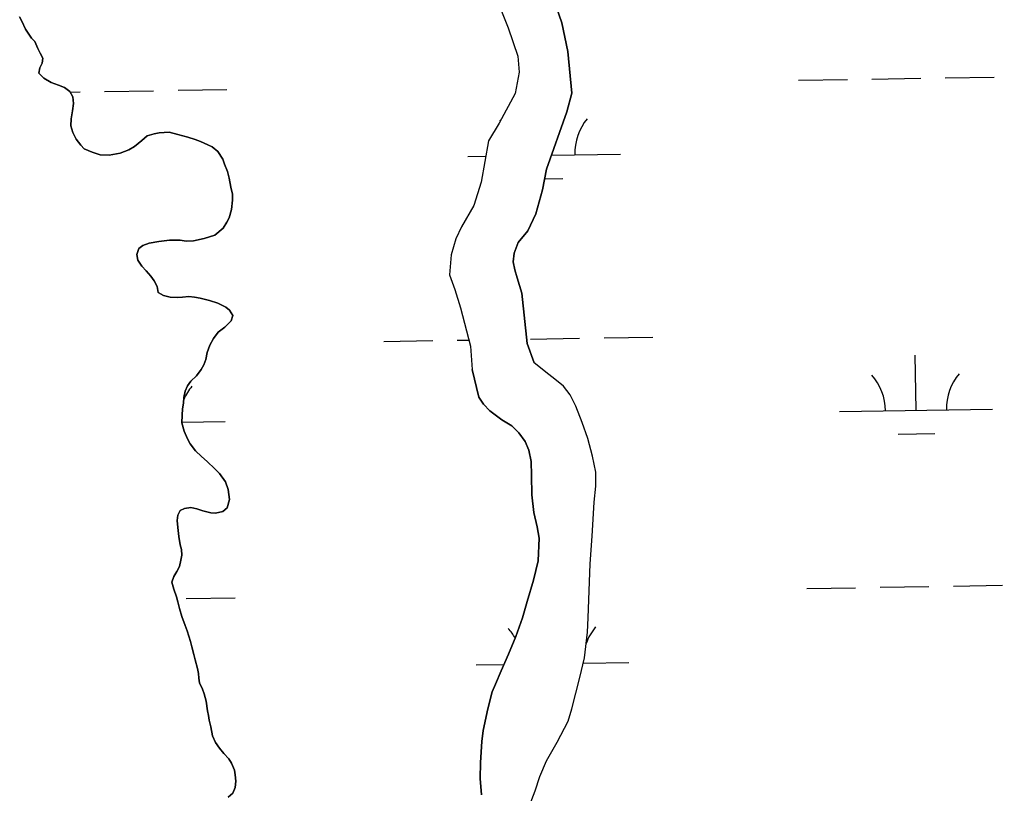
# Model space of a CAD drawing. Extents: x 3855477 to 3893699, y 299188 to 325115.
# Drawn here: x 3863916 to 3864559, y 318511 to 319017 of the extents above; entities that cross this region are included whole.
import ezdxf

# ---------------------------------------------------------------- set-up
doc = ezdxf.new("R2010")
doc.units = 0
doc.layers.add('V-TOPO-SHOR', color=7, linetype='Continuous')
doc.layers.add('V-WETL-SWMP', color=7, linetype='Continuous')

msp = doc.modelspace()

# ---------------------------------------------------------------- linework, layer by layer
at = {"layer": 'V-TOPO-SHOR'}
for points in [[(3864225.76, 319036.09), (3864235.57, 319011.42), (3864241.76, 318993.06), (3864242.75, 318982.58), (3864240.05, 318968.46), (3864229.48, 318949.14), (3864222.61, 318937.65), (3864217.75, 318910.45), (3864212.95, 318895.29), (3864205.02, 318881.2), (3864201.31, 318873.36), (3864198.12, 318862.9), (3864197, 318849.82), (3864200.61, 318840.37), (3864204.21, 318828.31), (3864210.88, 318803.14), (3864211.85, 318787.95)], [(3864265.32, 319030), (3864270.48, 319014.78), (3864274.56, 318995.91), (3864277.03, 318968.66), (3864273.83, 318956.64), (3864260.53, 318919.01), (3864257.84, 318905.4), (3864253.56, 318889.72), (3864248.27, 318878.75), (3864241.94, 318870.93), (3864239.29, 318864.14), (3864238.73, 318858.38), (3864239.75, 318853.14), (3864241.3, 318847.89), (3864244.38, 318837.92), (3864247.87, 318804.91), (3864252.52, 318792.32)], [(3863915.89, 319018.6), (3863917.29, 319015.87), (3863919.81, 319010.7), (3863921.36, 319007.97), (3863923.61, 319004.8), (3863925.73, 319002.49), (3863927.69, 318997.9), (3863929.37, 318994.88), (3863931.05, 318991.57), (3863930.73, 318988.43), (3863929.13, 318985.3), (3863928.38, 318981.74), (3863931.63, 318978.56), (3863936.46, 318975.65), (3863941.3, 318973.89), (3863945.15, 318972.42), (3863948.69, 318969.81), (3863950.66, 318966.36), (3863951.18, 318961.92), (3863950.42, 318957.21), (3863949.65, 318951.93), (3863949.32, 318947.36), (3863950.7, 318942.92), (3863952.8, 318938.61), (3863955.9, 318934.72), (3863958.17, 318932.26), (3863963.29, 318930.07), (3863968.56, 318928.44), (3863974.42, 318928.24), (3863981.58, 318929.59), (3863984.45, 318930.56), (3863987.32, 318931.68), (3863991.06, 318933.93), (3863995.81, 318937.74), (3863999.27, 318940.85), (3864003.86, 318942.23), (3864007.15, 318942.76), (3864013.73, 318943.12), (3864019.29, 318941.64), (3864025.99, 318939.85), (3864030.69, 318938.52), (3864034.11, 318937.2), (3864038.95, 318935), (3864041.93, 318933.54), (3864045.48, 318930.65), (3864048.85, 318925.47), (3864049.96, 318922.31), (3864051.77, 318917.43), (3864053.01, 318913.13), (3864054.1, 318907.26), (3864055.19, 318902.68), (3864055.15, 318898.68), (3864054.37, 318892.54), (3864053.03, 318887.12), (3864051.43, 318884.28), (3864048.96, 318880.45), (3864043.62, 318875.93), (3864036.6, 318873.71), (3864029.58, 318872.21), (3864024.72, 318871.98), (3864020.86, 318872.45), (3864014, 318872.52), (3864006.85, 318871.73), (3864000.69, 318870.51), (3863996.39, 318869.13), (3863993.94, 318867.01), (3863992.61, 318863.16), (3863993.29, 318859.44), (3863995.82, 318855.55), (3863998.65, 318852.38), (3864001.75, 318848.92), (3864003.87, 318845.9), (3864005.83, 318842.3)], [(3864005.83, 318842.3), (3864006.5, 318838.29), (3864009.92, 318836.4), (3864014.33, 318835.21), (3864018.91, 318835.02), (3864022.48, 318835.27), (3864026.49, 318835.66), (3864030.34, 318835.33), (3864034.05, 318834.58), (3864040.04, 318833.09), (3864045.45, 318831.32), (3864050.71, 318828.69), (3864053.26, 318826.8), (3864055.37, 318823.21), (3864054.33, 318819.79), (3864050.15, 318815.69), (3864045.83, 318812.3), (3864042.78, 318808.19), (3864040.31, 318803.78), (3864038.54, 318798.94), (3864037.64, 318794.52), (3864036.31, 318790.96), (3864034.71, 318787.98), (3864031.52, 318783.87), (3864027.92, 318780.33), (3864025.6, 318777.21), (3864024.13, 318773.8), (3864023.38, 318769.66), (3864023.05, 318765.8), (3864022.44, 318762.24), (3864022.11, 318758.1), (3864021.92, 318753.09), (3864023.58, 318747.65), (3864025.67, 318742.48), (3864027.49, 318739.32), (3864031.02, 318734.71), (3864034.84, 318730.95), (3864038.66, 318727.62), (3864043.47, 318723), (3864046.58, 318719.83), (3864050.53, 318714.5), (3864052.2, 318709.48), (3864053.13, 318702.89), (3864051.64, 318697.33), (3864048.76, 318695.08), (3864044.03, 318693.98), (3864041.03, 318694.16), (3864035.76, 318695.5), (3864031.77, 318696.68), (3864027.92, 318697.58), (3864023.77, 318697.05), (3864020.9, 318695.65), (3864019.29, 318692.66), (3864018.83, 318689.1), (3864019.35, 318684.52), (3864020, 318678.65), (3864020.95, 318673.21), (3864021.78, 318670.06), (3864022.02, 318666.34), (3864021.27, 318663.06), (3864020.37, 318658.92), (3864018.63, 318655.8), (3864016.73, 318652.53), (3864015.55, 318648.68), (3864016.79, 318644.24), (3864018.6, 318639.22), (3864019.42, 318635.78), (3864020.38, 318631.48), (3864022.04, 318626.18), (3864024.12, 318620.3), (3864025.37, 318616.85), (3864027.58, 318609.83), (3864028.55, 318606.53), (3864029.79, 318601.51), (3864030.61, 318597.93), (3864032.26, 318592.2), (3864032.94, 318589.05), (3864033.2, 318585.9), (3864033.45, 318582.9), (3864035.55, 318578.73), (3864036.52, 318575.72), (3864037.9, 318570.85), (3864038.84, 318564.54), (3864039.52, 318561.54), (3864039.92, 318558.39), (3864041.02, 318554.09), (3864042.1, 318548.22), (3864044.05, 318543.91), (3864046.59, 318540.17), (3864049.41, 318536.71), (3864052.66, 318533.1), (3864054.49, 318530.37), (3864056.44, 318525.78), (3864056.98, 318522.77), (3864057.23, 318518.62), (3864056.9, 318514.48), (3864055.29, 318510.64), (3864052.4, 318507.95)], [(3864249.14, 318501.83), (3864253.06, 318512.11), (3864256.18, 318521.61), (3864260.57, 318531.73), (3864267.52, 318544.04), (3864274.66, 318557.79), (3864277.12, 318565.86), (3864282.41, 318586.29), (3864285.4, 318599.13), (3864287.32, 318615.94), (3864287.74, 318625.46), (3864289.21, 318660.71), (3864290.35, 318678.8), (3864291.7, 318701.02), (3864292.76, 318711.65), (3864292.85, 318720.7), (3864290.74, 318731.2), (3864287.52, 318742.83), (3864283.98, 318753.19), (3864279.64, 318763.87), (3864276.07, 318771.37), (3864271.68, 318776.98), (3864266.01, 318781.64), (3864262.07, 318784.54), (3864252.52, 318792.32)], [(3864217.94, 318509.62), (3864217.25, 318520.27), (3864217.36, 318530.74), (3864218.3, 318544.55), (3864219.01, 318551.69), (3864222.17, 318565.95), (3864224.98, 318576.88), (3864227.1, 318581.94), (3864230.84, 318590.64), (3864235.72, 318601.7), (3864240.45, 318613.09), (3864244.86, 318625.43), (3864247.99, 318636.2), (3864251.94, 318649.97), (3864255.09, 318662.65), (3864255.72, 318677.57), (3864254.37, 318684.89), (3864252.24, 318694.44), (3864250.93, 318705.89), (3864250.75, 318718.59), (3864250.52, 318727.81), (3864249.01, 318735.12), (3864246.69, 318740.87), (3864242.46, 318746.47), (3864237.9, 318750.97), (3864231.43, 318755), (3864223.55, 318760.8), (3864219.31, 318765.13), (3864216.34, 318769.77), (3864211.85, 318787.95)]]:
    msp.add_lwpolyline(points, dxfattribs=at)
at = {"layer": 'V-WETL-SWMP'}
for p, q in [((3864425.34, 318977.23), (3864457.34, 318977.75)), ((3864473.33, 318978.01), (3864505.33, 318978.54)), ((3864521.33, 318978.8), (3864553.32, 318979.32)), ((3863948.88, 318969.47), (3863955.49, 318969.58)), ((3863971.49, 318969.84), (3864003.49, 318970.36)), ((3864019.49, 318970.62), (3864051.48, 318971.14)), ((3864209.06, 318927.27), (3864220.79, 318927.46)), ((3864263.77, 318928.16), (3864309.05, 318928.9)), ((3864259.27, 318912.66), (3864271.3, 318912.85)), ((3864250.17, 318807.86), (3864282.16, 318808.38)), ((3864298.16, 318808.64), (3864330.16, 318809.16)), ((3864154.18, 318806.29), (3864186.18, 318806.81)), ((3864202.17, 318807.07), (3864209.81, 318807.2)), ((3864502.28, 318761.21), (3864501.69, 318797.21)), ((3864452.28, 318760.4), (3864552.27, 318762.03)), ((3864021.93, 318753.39), (3864050.43, 318753.85)), ((3864490.53, 318745.59), (3864514.53, 318745.98)), ((3864526.75, 318646.17), (3864558.74, 318646.69)), ((3864430.76, 318644.6), (3864462.75, 318645.12)), ((3864478.75, 318645.38), (3864510.75, 318645.9)), ((3864024.9, 318637.99), (3864056.9, 318638.51)), ((3864284.62, 318595.78), (3864314.47, 318596.27)), ((3864214.48, 318594.64), (3864232.74, 318594.94))]:
    msp.add_line(p, q, dxfattribs=at)
for points in [[(3864225.76, 319036.09), (3864235.57, 319011.42), (3864241.76, 318993.06), (3864242.75, 318982.58), (3864240.05, 318968.46), (3864229.48, 318949.14), (3864222.61, 318937.66), (3864217.75, 318910.45), (3864212.95, 318895.29), (3864205.02, 318881.19), (3864201.31, 318873.36), (3864198.12, 318862.9), (3864197, 318849.82), (3864200.61, 318840.37), (3864204.21, 318828.31), (3864210.89, 318803.14), (3864211.85, 318787.95), (3864216.34, 318769.77), (3864219.31, 318765.13), (3864223.55, 318760.8), (3864231.43, 318755), (3864237.9, 318750.96), (3864242.46, 318746.47), (3864246.69, 318740.87), (3864249.01, 318735.13), (3864250.52, 318727.8), (3864250.75, 318718.59), (3864250.93, 318705.89), (3864252.24, 318694.44), (3864254.37, 318684.89), (3864255.72, 318677.57), (3864255.09, 318662.65), (3864251.94, 318649.97), (3864247.99, 318636.2), (3864244.86, 318625.43), (3864240.45, 318613.09), (3864235.72, 318601.7), (3864230.84, 318590.64), (3864227.1, 318581.94), (3864224.98, 318576.88), (3864222.17, 318565.95), (3864219.01, 318551.69), (3864218.3, 318544.55), (3864217.36, 318530.74), (3864217.25, 318520.27)], [(3864249.14, 318501.83), (3864253.06, 318512.11), (3864256.18, 318521.61), (3864260.57, 318531.73), (3864267.52, 318544.04), (3864274.65, 318557.79), (3864277.12, 318565.86), (3864282.41, 318586.29), (3864285.4, 318599.12), (3864287.32, 318615.94), (3864287.74, 318625.46), (3864289.21, 318660.71), (3864290.35, 318678.8), (3864291.7, 318701.02), (3864292.76, 318711.65), (3864292.85, 318720.7), (3864290.74, 318731.2), (3864287.52, 318742.83), (3864283.98, 318753.19), (3864279.64, 318763.87), (3864276.06, 318771.37), (3864271.68, 318776.98), (3864266.01, 318781.64), (3864262.07, 318784.54), (3864252.52, 318792.32), (3864247.87, 318804.92), (3864244.38, 318837.92), (3864241.3, 318847.89), (3864239.75, 318853.14), (3864238.73, 318858.38), (3864239.29, 318864.14), (3864241.94, 318870.93), (3864248.27, 318878.75), (3864253.56, 318889.72), (3864257.84, 318905.41), (3864260.53, 318919.01), (3864273.83, 318956.64), (3864277.03, 318968.66), (3864274.56, 318995.91), (3864270.47, 319014.78), (3864265.32, 319030)], [(3864014, 318872.52), (3864020.86, 318872.45), (3864024.72, 318871.98), (3864029.58, 318872.21), (3864036.6, 318873.71), (3864043.62, 318875.93), (3864048.96, 318880.45), (3864051.43, 318884.28), (3864053.03, 318887.12), (3864054.37, 318892.54), (3864055.15, 318898.68), (3864055.19, 318902.68), (3864054.1, 318907.26), (3864053.01, 318913.13), (3864051.77, 318917.43), (3864049.96, 318922.31), (3864048.85, 318925.47), (3864045.48, 318930.65), (3864041.93, 318933.54), (3864038.95, 318935), (3864034.11, 318937.2), (3864030.69, 318938.52), (3864025.99, 318939.85), (3864019.29, 318941.64), (3864013.73, 318943.12), (3864007.15, 318942.76), (3864003.86, 318942.23), (3863999.27, 318940.84), (3863995.81, 318937.73), (3863991.06, 318933.93), (3863987.32, 318931.68), (3863984.45, 318930.56), (3863981.58, 318929.59), (3863974.42, 318928.24), (3863968.56, 318928.44), (3863963.29, 318930.07), (3863958.17, 318932.26), (3863955.9, 318934.72), (3863952.8, 318938.61), (3863950.7, 318942.92), (3863949.32, 318947.36), (3863949.65, 318951.93), (3863950.42, 318957.21), (3863951.18, 318961.92), (3863950.66, 318966.36), (3863948.69, 318969.81), (3863945.15, 318972.42), (3863941.3, 318973.89), (3863936.46, 318975.65), (3863931.63, 318978.56), (3863928.38, 318981.74), (3863929.13, 318985.3), (3863930.73, 318988.43), (3863931.05, 318991.57), (3863929.37, 318994.88), (3863927.69, 318997.9), (3863925.73, 319002.49), (3863923.61, 319004.8), (3863921.36, 319007.97), (3863919.81, 319010.7), (3863917.29, 319015.87), (3863915.89, 319018.6)], [(3864049.41, 318536.71), (3864046.59, 318540.17), (3864044.05, 318543.91), (3864042.1, 318548.22), (3864041.02, 318554.09), (3864039.92, 318558.39), (3864039.52, 318561.54), (3864038.84, 318564.55), (3864037.9, 318570.84), (3864036.52, 318575.72), (3864035.55, 318578.73), (3864033.45, 318582.9), (3864033.2, 318585.9), (3864032.94, 318589.05), (3864032.26, 318592.2), (3864030.61, 318597.93), (3864029.79, 318601.51), (3864028.55, 318606.53), (3864027.58, 318609.83), (3864025.37, 318616.85), (3864024.12, 318620.29), (3864022.04, 318626.18), (3864020.38, 318631.48), (3864019.42, 318635.78), (3864018.6, 318639.22), (3864016.79, 318644.24), (3864015.55, 318648.68), (3864016.73, 318652.53), (3864018.63, 318655.8), (3864020.37, 318658.92), (3864021.27, 318663.06), (3864022.02, 318666.34), (3864021.77, 318670.06), (3864020.95, 318673.21), (3864020, 318678.65), (3864019.35, 318684.52), (3864018.83, 318689.1), (3864019.29, 318692.66), (3864020.9, 318695.65), (3864023.77, 318697.05), (3864027.92, 318697.58), (3864031.77, 318696.68), (3864035.76, 318695.5), (3864041.03, 318694.16), (3864044.03, 318693.98), (3864048.76, 318695.08), (3864051.64, 318697.33), (3864053.13, 318702.89), (3864052.2, 318709.48), (3864050.53, 318714.49), (3864046.59, 318719.82), (3864043.47, 318723), (3864038.66, 318727.62), (3864034.84, 318730.95), (3864031.02, 318734.71), (3864027.49, 318739.32), (3864025.67, 318742.48), (3864023.58, 318747.65), (3864021.92, 318753.09), (3864022.11, 318758.1), (3864022.44, 318762.24), (3864023.05, 318765.8), (3864023.38, 318769.66), (3864024.13, 318773.79), (3864025.6, 318777.21), (3864027.92, 318780.33), (3864031.52, 318783.87), (3864034.71, 318787.98), (3864036.31, 318790.96), (3864037.64, 318794.52), (3864038.54, 318798.94), (3864040.31, 318803.79), (3864042.78, 318808.19), (3864045.83, 318812.3), (3864050.15, 318815.69), (3864054.33, 318819.79), (3864055.37, 318823.21), (3864053.26, 318826.8), (3864050.71, 318828.69), (3864045.45, 318831.32), (3864040.04, 318833.09), (3864034.05, 318834.58), (3864030.34, 318835.33), (3864026.49, 318835.66), (3864022.48, 318835.27), (3864018.91, 318835.02), (3864014.33, 318835.21), (3864009.92, 318836.4), (3864006.5, 318838.29), (3864005.83, 318842.3), (3864003.87, 318845.9), (3864001.75, 318848.92), (3863998.65, 318852.38), (3863995.82, 318855.55), (3863993.29, 318859.44), (3863992.61, 318863.16), (3863993.94, 318867.01), (3863996.39, 318869.13), (3864000.69, 318870.51), (3864006.85, 318871.73), (3864014, 318872.52)], [(3864052.4, 318507.95), (3864055.29, 318510.64), (3864056.9, 318514.48), (3864057.23, 318518.62), (3864056.98, 318522.77), (3864056.44, 318525.78), (3864054.49, 318530.37), (3864052.66, 318533.1), (3864049.41, 318536.71)], [(3864217.25, 318520.27), (3864217.94, 318509.62)]]:
    msp.add_lwpolyline(points, dxfattribs=at)
for centre, start, end in [((3864203.81, 318927.66), 41.04868, 41.7052), ((3864314.28, 318929.46), 140.16154, 181.7052), ((3864447.03, 318760.79), 0.16154, 41.7052), ((3864557.5, 318762.59), 140.16154, 181.7052), ((3864055.66, 318754.41), 140.16154, 156.83456), ((3864209.23, 318595.03), 29.02688, 41.7052), ((3864319.7, 318596.83), 140.16154, 160.43572)]:
    msp.add_arc(centre, 35.25, start, end, dxfattribs=at)

doc.saveas('drawing.dxf')
